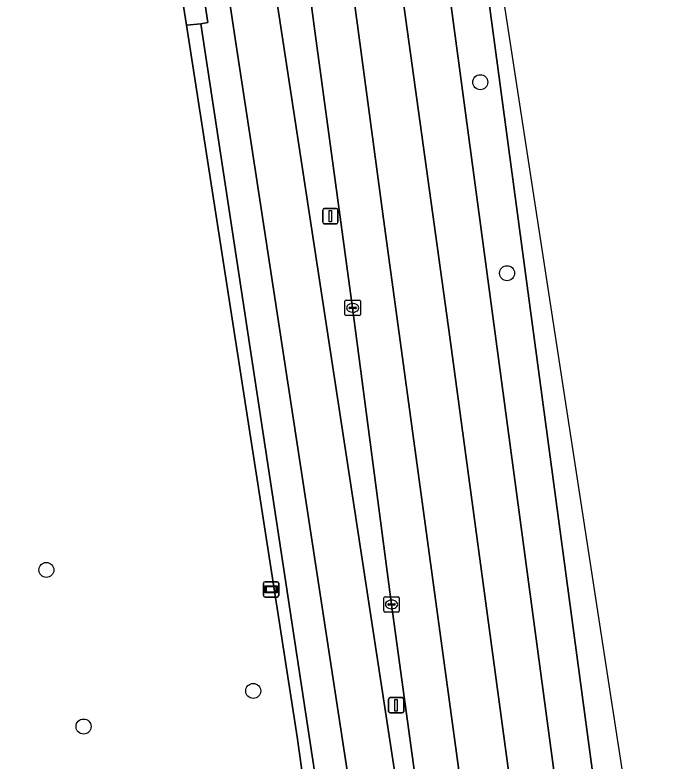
# Model space of a CAD drawing. Extents: x 160077 to 160948, y 386481 to 387498.
# Drawn here: x 160902.94 to 160944.96, y 386524.19 to 386572.81 of the extents above; entities that cross this region are included whole.
import ezdxf

# ---------------------------------------------------------------- set-up
doc = ezdxf.new("R2010")
doc.units = 0
for name, color, linetype in [('IMGEO_Berm_groen', 7, 'Continuous'), ('IMGEO_Boom', 7, 'Continuous'), ('IMGEO_Fietspad_gesloten', 7, 'Continuous'), ('IMGEO_Groenvoorziening', 7, 'Continuous'), ('IMGEO_Haag', 7, 'Continuous'), ('IMGEO_Kolk', 7, 'Continuous'), ('IMGEO_Lichtmast', 7, 'Continuous'), ('IMGEO_Rijbaan_lokaal_gesloten', 7, 'Continuous'), ('IMGEO_Verklikker', 7, 'Continuous'), ('IMGEO_Voetpad_open', 7, 'Continuous')]:
    doc.layers.add(name, color=color, linetype=linetype)

msp = doc.modelspace()

# ---------------------------------------------------------------- linework, layer by layer
at = {"layer": 'IMGEO_Berm_groen'}
for points in [[(160917.493, 386590.077), (160927.829, 386522.431), (160928.07, 386521.277), (160927.995, 386518.607), (160927.334, 386511.285), (160927.262, 386510.313)], [(160924.938, 386553.722), (160922.424, 386572.074), (160921.755, 386577.226), (160922.811, 386590.279)], [(160929.157, 386589.744), (160939.527, 386512.579), (160939.776, 386510.788)], [(160942.298, 386511.024), (160941.771, 386514.448), (160931.627, 386589.902)], [(160930.69, 386510.527), (160930.534, 386511.943), (160929.698, 386518.078), (160927.472, 386534.395), (160924.938, 386553.722)]]:
    msp.add_lwpolyline(points, dxfattribs=at)
at = {"layer": 'IMGEO_Boom'}
for centre in [(160933.253, 386568.427), (160934.997, 386555.982), (160904.983, 386536.645), (160918.458, 386528.759), (160907.405, 386526.44)]:
    msp.add_circle(centre, 0.489, dxfattribs=at)
at = {"layer": 'IMGEO_Fietspad_gesloten'}
for points in [[(160913.716, 386595.352), (160913.914, 386593.665), (160917.35, 386570.85), (160924.686, 386522.865), (160924.949, 386520.978), (160924.544, 386515.778), (160924.039, 386509.64)], [(160923.19, 386506.879), (160926.407, 386506.921), (160927.262, 386510.313), (160927.334, 386511.285), (160927.995, 386518.607), (160928.07, 386521.277), (160927.829, 386522.431), (160917.493, 386590.077)]]:
    msp.add_lwpolyline(points, dxfattribs=at)
at = {"layer": 'IMGEO_Groenvoorziening'}
for points in [[(160914.104, 386572.134), (160913.67, 386574.921), (160913.608, 386575.341), (160911.325, 386590.713), (160912.261, 386590.82), (160911.808, 386593.844), (160911.774, 386594.067), (160900.003, 386594.543), (160899.986, 386594.045), (160895.941, 386594.192), (160891.285, 386594.36), (160891.312, 386594.894), (160890.254, 386594.937)], [(160909.22, 386506.905), (160917.611, 386507.199), (160917.543, 386509.172), (160921.652, 386509.369), (160922.103, 386517.107), (160922.2, 386519.794), (160921.941, 386521.431), (160921.327, 386525.769), (160914.104, 386572.134)]]:
    msp.add_lwpolyline(points, dxfattribs=at)
for points in [[(160915.02, 386575.508), (160914.567, 386575.44), (160913.608, 386575.341), (160913.67, 386574.921), (160914.104, 386572.134), (160915.054, 386572.233), (160915.499, 386572.322)], [(160915.054, 386572.233), (160914.104, 386572.134), (160921.327, 386525.769), (160921.941, 386521.431), (160922.2, 386519.794), (160922.103, 386517.107), (160921.652, 386509.369), (160922.392, 386509.405), (160922.369, 386509.566), (160922.997, 386516.953), (160923.099, 386518.851), (160922.752, 386521.535)]]:
    msp.add_lwpolyline(points, close=True, dxfattribs=at)
at = {"layer": 'IMGEO_Haag'}
msp.add_lwpolyline([(160915.054, 386572.233), (160914.104, 386572.134), (160921.327, 386525.769), (160921.941, 386521.431), (160922.2, 386519.794), (160922.103, 386517.107), (160921.652, 386509.369), (160922.392, 386509.405), (160922.369, 386509.566), (160922.997, 386516.953), (160923.099, 386518.851), (160922.752, 386521.535)], close=True, dxfattribs=at)
at = {"layer": 'IMGEO_Kolk'}
for p, q in [((160924.437, 386553.296), (160924.437, 386554.148)), ((160924.512, 386554.222), (160925.364, 386554.222)), ((160925.438, 386554.148), (160925.438, 386553.296)), ((160924.696, 386553.716), (160924.696, 386553.728)), ((160925.134, 386553.679), (160924.736, 386553.679)), ((160924.739, 386553.765), (160925.137, 386553.765)), ((160924.925, 386554.002), (160924.95, 386554.002)), ((160925.18, 386553.728), (160925.18, 386553.716)), ((160925.364, 386553.222), (160924.512, 386553.222)), ((160924.948, 386553.442), (160924.923, 386553.442)), ((160926.971, 386533.969), (160926.971, 386534.821)), ((160927.046, 386534.895), (160927.898, 386534.895)), ((160927.459, 386534.675), (160927.484, 386534.675)), ((160927.972, 386534.821), (160927.972, 386533.969)), ((160927.23, 386534.389), (160927.23, 386534.401)), ((160927.668, 386534.352), (160927.27, 386534.352)), ((160927.273, 386534.438), (160927.671, 386534.438)), ((160927.714, 386534.401), (160927.714, 386534.389)), ((160927.898, 386533.895), (160927.046, 386533.895)), ((160927.482, 386534.115), (160927.457, 386534.115))]:
    msp.add_line(p, q, dxfattribs=at)
for points in [[(160924.437, 386553.296), (160924.437, 386554.148)], [(160924.512, 386554.222), (160925.364, 386554.222)], [(160925.438, 386554.148), (160925.438, 386553.296)], [(160925.364, 386553.222), (160924.512, 386553.222)], [(160926.971, 386533.969), (160926.971, 386534.821)], [(160927.046, 386534.895), (160927.898, 386534.895)], [(160927.972, 386534.821), (160927.972, 386533.969)], [(160927.898, 386533.895), (160927.046, 386533.895)]]:
    msp.add_lwpolyline(points, dxfattribs=at)
for centre, radius, start, end in [((160924.514, 386554.146), 0.0765, 91.552, 178.448), ((160924.514, 386554.146), 0.0765, 91.552, 178.448), ((160925.362, 386554.146), 0.0765, 1.552, 88.448), ((160925.362, 386554.146), 0.0765, 1.552, 88.448), ((160924.736, 386553.725), 0.0403, 85.8775, 175.7526), ((160924.733, 386553.715), 0.0366, 178.938, 274.7102), ((160925.137, 386553.722), 0.043, 264.8664, 352.4533), ((160925.141, 386553.727), 0.0386, 1.7309, 96.639), ((160924.514, 386553.298), 0.0765, 181.552, 268.448), ((160924.514, 386553.298), 0.0765, 181.552, 268.448), ((160925.362, 386553.298), 0.0765, 271.552, 358.448), ((160925.362, 386553.298), 0.0765, 271.552, 358.448), ((160927.048, 386534.819), 0.0765, 91.552, 178.448), ((160927.048, 386534.819), 0.0765, 91.552, 178.448), ((160927.896, 386534.819), 0.0765, 1.552, 88.448), ((160927.896, 386534.819), 0.0765, 1.552, 88.448), ((160927.27, 386534.398), 0.0403, 85.8775, 175.7526), ((160927.267, 386534.388), 0.0366, 178.938, 274.7102), ((160927.671, 386534.395), 0.043, 264.8664, 352.4533), ((160927.675, 386534.4), 0.0386, 1.7309, 96.639), ((160927.048, 386533.971), 0.0765, 181.552, 268.448), ((160927.048, 386533.971), 0.0765, 181.552, 268.448), ((160927.896, 386533.971), 0.0765, 271.552, 358.448), ((160927.896, 386533.971), 0.0765, 271.552, 358.448)]:
    msp.add_arc(centre, radius, start, end, dxfattribs=at)
for centre, major_axis, ratio, start_param, end_param in [((160924.924, 386553.722), (-0.387, 0.002), 0.722429, 4.712389, 7.853982), ((160924.949, 386553.722), (-0.39, 0.002), 0.717154, 1.570796, 4.712389), ((160927.458, 386534.395), (-0.387, 0.002), 0.722429, 4.712389, 7.853982), ((160927.483, 386534.395), (-0.39, 0.002), 0.717154, 1.570796, 4.712389)]:
    msp.add_ellipse(centre, major_axis=major_axis, ratio=ratio, start_param=start_param, end_param=end_param, dxfattribs=at)
at = {"layer": 'IMGEO_Lichtmast'}
for p, q in [((160922.988, 386559.296), (160922.988, 386560.096)), ((160922.988, 386560.096), (160922.988, 386559.296)), ((160923.088, 386560.196), (160923.878, 386560.196)), ((160923.878, 386560.196), (160923.088, 386560.196)), ((160923.978, 386560.096), (160923.978, 386559.296)), ((160923.978, 386559.296), (160923.978, 386560.096)), ((160923.878, 386559.196), (160923.088, 386559.196)), ((160923.088, 386559.196), (160923.878, 386559.196)), ((160927.376, 386528.325), (160928.166, 386528.325)), ((160928.166, 386528.325), (160927.376, 386528.325)), ((160927.276, 386527.425), (160927.276, 386528.225)), ((160927.276, 386528.225), (160927.276, 386527.425)), ((160928.266, 386528.225), (160928.266, 386527.425)), ((160928.266, 386527.425), (160928.266, 386528.225)), ((160928.166, 386527.325), (160927.376, 386527.325)), ((160927.376, 386527.325), (160928.166, 386527.325))]:
    msp.add_line(p, q, dxfattribs=at)
for points in [[(160923.408, 386560.071), (160923.558, 386560.071), (160923.558, 386559.321), (160923.408, 386559.321), (160923.408, 386560.071)], [(160927.696, 386528.2), (160927.846, 386528.2), (160927.846, 386527.45), (160927.696, 386527.45), (160927.696, 386528.2)]]:
    msp.add_lwpolyline(points, dxfattribs=at)
for centre, start, end in [((160923.088, 386560.096), 90, 180), ((160923.088, 386560.096), 90, 180), ((160923.878, 386560.096), 0, 90), ((160923.878, 386560.096), 360, 90), ((160923.088, 386559.296), 180, 270), ((160923.088, 386559.296), 180, 270), ((160923.878, 386559.296), 270, 0), ((160923.878, 386559.296), 270, 0), ((160927.376, 386528.225), 90, 180), ((160927.376, 386528.225), 90, 180), ((160928.166, 386528.225), 0, 90), ((160928.166, 386528.225), 360, 90), ((160927.376, 386527.425), 180, 270), ((160927.376, 386527.425), 180, 270), ((160928.166, 386527.425), 270, 0), ((160928.166, 386527.425), 270, 0)]:
    msp.add_arc(centre, 0.1, start, end, dxfattribs=at)
at = {"layer": 'IMGEO_Rijbaan_lokaal_gesloten'}
for points in [[(160922.811, 386590.279), (160921.755, 386577.226), (160922.424, 386572.074), (160924.938, 386553.722), (160927.472, 386534.395), (160929.698, 386518.078), (160930.534, 386511.943), (160930.69, 386510.527), (160930.717, 386508.879), (160930.65, 386507.073), (160934.089, 386507.212), (160926.947, 386559.524)], [(160925.955, 386590.213), (160922.811, 386590.279), (160926.947, 386559.524), (160934.089, 386507.212), (160937.286, 386507.342), (160931.268, 386551.817)], [(160929.157, 386589.744), (160929.099, 386590.131), (160925.955, 386590.213), (160931.268, 386551.817), (160937.286, 386507.342), (160940.22, 386507.461), (160939.776, 386510.788), (160939.527, 386512.579)], [(160944.965, 386507.646), (160941.741, 386528.595), (160932.441, 386589.042), (160932.317, 386589.851), (160931.627, 386589.902), (160941.771, 386514.448), (160942.298, 386511.024), (160942.749, 386507.553)]]:
    msp.add_lwpolyline(points, close=True, dxfattribs=at)
at = {"layer": 'IMGEO_Verklikker'}
for p, q in [((160919.129, 386534.976), (160919.129, 386535.776)), ((160919.129, 386535.776), (160919.129, 386534.976)), ((160919.229, 386535.876), (160920.019, 386535.876)), ((160920.019, 386535.876), (160919.229, 386535.876)), ((160920.119, 386535.776), (160920.119, 386534.976)), ((160920.119, 386534.976), (160920.119, 386535.776)), ((160920.019, 386534.876), (160919.229, 386534.876)), ((160919.229, 386534.876), (160920.019, 386534.876))]:
    msp.add_line(p, q, dxfattribs=at)
for points in [[(160919.23, 386535.608), (160920.018, 386535.608), (160920.018, 386535.144), (160919.23, 386535.144), (160919.23, 386535.608)], [(160919.295, 386535.543), (160919.295, 386535.209), (160919.953, 386535.209), (160919.953, 386535.543), (160919.295, 386535.543)]]:
    msp.add_lwpolyline(points, dxfattribs=at)
for centre, start, end in [((160919.229, 386535.776), 90, 180), ((160919.229, 386535.776), 90, 180), ((160920.019, 386535.776), 0, 90), ((160920.019, 386535.776), 360, 90), ((160919.229, 386534.976), 180, 270), ((160919.229, 386534.976), 180, 270), ((160920.019, 386534.976), 270, 0), ((160920.019, 386534.976), 270, 0)]:
    msp.add_arc(centre, 0.1, start, end, dxfattribs=at)
at = {"layer": 'IMGEO_Voetpad_open'}
for points in [[(160911.656, 386597.119), (160911.774, 386594.067), (160911.808, 386593.844), (160912.261, 386590.82), (160914.567, 386575.44), (160915.02, 386575.508), (160915.499, 386572.322), (160915.054, 386572.233), (160922.752, 386521.535), (160923.099, 386518.851), (160922.997, 386516.953), (160922.369, 386509.566), (160922.392, 386509.405), (160921.652, 386509.369), (160917.543, 386509.172), (160917.611, 386507.199), (160918.041, 386504.213), (160918.103, 386502.281)], [(160924.039, 386509.64), (160924.544, 386515.778), (160924.949, 386520.978), (160924.686, 386522.865), (160917.35, 386570.85), (160913.914, 386593.665)]]:
    msp.add_lwpolyline(points, dxfattribs=at)

doc.saveas('drawing.dxf')
